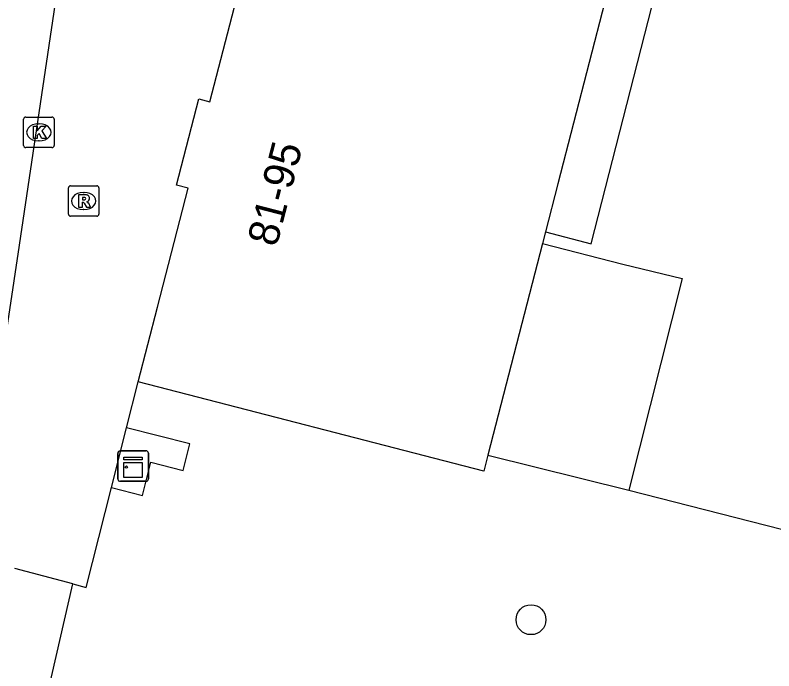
# Model space of a CAD drawing. Extents: x 163686 to 164493, y 382719 to 383870.
# Drawn here: x 164044.47 to 164069.3, y 383124 to 383145.46 of the extents above; entities that cross this region are included whole.
import ezdxf

# ---------------------------------------------------------------- set-up
doc = ezdxf.new("R2010")
doc.units = 0
for name, color, linetype in [('IMGEO_Boom', 7, 'Continuous'), ('IMGEO_Groenvoorziening', 7, 'Continuous'), ('IMGEO_Kast', 7, 'Continuous'), ('IMGEO_Kolk', 7, 'Continuous'), ('IMGEO_Pand', 7, 'Continuous'), ('IMGEO_Pand_nummerreeks', 7, 'Continuous'), ('IMGEO_Rioolput', 7, 'Continuous'), ('IMGEO_Voetpad_halfverhard', 7, 'Continuous'), ('IMGEO_Voetpad_open', 7, 'Continuous')]:
    doc.layers.add(name, color=color, linetype=linetype)

msp = doc.modelspace()

# ---------------------------------------------------------------- linework, layer by layer
at = {"layer": 'IMGEO_Boom'}
msp.add_circle((164061.351, 383125.67), 0.489, dxfattribs=at)
at = {"layer": 'IMGEO_Groenvoorziening'}
for points in [[(164061.728, 383137.981), (164064.361, 383137.31), (164066.296, 383136.835), (164064.552, 383129.914)], [(164047.617, 383129.998), (164048.636, 383129.74), (164048.91, 383130.825), (164049.966, 383130.557), (164050.186, 383131.429), (164048.111, 383131.953)], [(164059.942, 383131.053), (164064.552, 383129.914)], [(164064.552, 383129.914), (164086.033, 383124.421)]]:
    msp.add_lwpolyline(points, dxfattribs=at)
at = {"layer": 'IMGEO_Kast'}
for p, q in [((164047.826, 383130.274), (164047.826, 383131.115)), ((164047.826, 383131.115), (164047.826, 383130.274)), ((164047.901, 383131.199), (164048.742, 383131.199)), ((164048.742, 383131.199), (164047.901, 383131.199)), ((164048.826, 383131.124), (164048.826, 383130.283)), ((164048.826, 383130.283), (164048.826, 383131.124)), ((164048.751, 383130.199), (164047.91, 383130.199)), ((164047.91, 383130.199), (164048.751, 383130.199))]:
    msp.add_line(p, q, dxfattribs=at)
for points in [[(164048.021, 383130.989), (164048.621, 383130.989), (164048.621, 383130.904), (164048.021, 383130.904), (164048.021, 383130.989)], [(164048.021, 383130.814), (164048.621, 383130.814), (164048.621, 383130.325), (164048.021, 383130.325), (164048.021, 383130.814)]]:
    msp.add_lwpolyline(points, dxfattribs=at)
msp.add_circle((164048.105, 383130.663), 0.0377, dxfattribs=at)
for centre, start, end in [((164047.904, 383131.121), 92.4484, 184.2845), ((164047.904, 383131.121), 92.4484, 184.2845), ((164048.748, 383131.121), 2.4484, 94.2845), ((164048.748, 383131.121), 2.4484, 94.2845), ((164048.748, 383130.277), 272.4484, 4.2845), ((164048.748, 383130.277), 272.4484, 4.2845), ((164047.904, 383130.277), 182.4484, 274.2845), ((164047.904, 383130.277), 182.4484, 274.2845)]:
    msp.add_arc(centre, 0.0779, start, end, dxfattribs=at)
at = {"layer": 'IMGEO_Kolk'}
for p, q in [((164044.742, 383141.195), (164044.742, 383142.047)), ((164044.817, 383142.121), (164045.669, 383142.121)), ((164045.743, 383142.047), (164045.743, 383141.195)), ((164045.23, 383141.901), (164045.255, 383141.901)), ((164045.253, 383141.341), (164045.228, 383141.341)), ((164045.669, 383141.121), (164044.817, 383141.121))]:
    msp.add_line(p, q, dxfattribs=at)
for points in [[(164044.742, 383141.195), (164044.742, 383142.047)], [(164044.817, 383142.121), (164045.669, 383142.121)], [(164045.743, 383142.047), (164045.743, 383141.195)], [(164045.063, 383141.821), (164045.186, 383141.821), (164045.186, 383141.67), (164045.316, 383141.821), (164045.48, 383141.821), (164045.334, 383141.67), (164045.487, 383141.421), (164045.335, 383141.421), (164045.25, 383141.585), (164045.186, 383141.518), (164045.186, 383141.421), (164045.063, 383141.421), (164045.063, 383141.821)], [(164045.669, 383141.121), (164044.817, 383141.121)]]:
    msp.add_lwpolyline(points, dxfattribs=at)
for centre, start, end in [((164044.819, 383142.045), 91.552, 178.448), ((164044.819, 383142.045), 91.552, 178.448), ((164045.667, 383142.045), 1.552, 88.448), ((164045.667, 383142.045), 1.552, 88.448), ((164044.819, 383141.197), 181.552, 268.448), ((164044.819, 383141.197), 181.552, 268.448), ((164045.667, 383141.197), 271.552, 358.448), ((164045.667, 383141.197), 271.552, 358.448)]:
    msp.add_arc(centre, 0.0765, start, end, dxfattribs=at)
for centre, major_axis, ratio, start_param, end_param in [((164045.229, 383141.621), (-0.387, 0.002), 0.722429, 4.712389, 7.853982), ((164045.254, 383141.621), (-0.39, 0.002), 0.717154, 1.570796, 4.712389)]:
    msp.add_ellipse(centre, major_axis=major_axis, ratio=ratio, start_param=start_param, end_param=end_param, dxfattribs=at)
at = {"layer": 'IMGEO_Pand'}
for points in [[(164048.491, 383133.455), (164049.121, 383135.898), (164050.124, 383139.79), (164049.744, 383139.888), (164050.473, 383142.716), (164050.842, 383142.62), (164052.438, 383148.809)], [(164063.767, 383145.888), (164062.233, 383139.938), (164061.826, 383138.36)], [(164061.826, 383138.36), (164061.728, 383137.981)], [(164061.728, 383137.981), (164059.942, 383131.053)], [(164059.942, 383131.053), (164059.809, 383130.537), (164048.491, 383133.455)]]:
    msp.add_lwpolyline(points, dxfattribs=at)
at = {"layer": 'IMGEO_Rioolput'}
for p, q in [((164046.207, 383138.948), (164046.207, 383139.8)), ((164046.282, 383139.874), (164047.134, 383139.874)), ((164047.208, 383139.8), (164047.208, 383138.948)), ((164046.695, 383139.654), (164046.72, 383139.654)), ((164046.718, 383139.094), (164046.693, 383139.094)), ((164047.134, 383138.874), (164046.282, 383138.874))]:
    msp.add_line(p, q, dxfattribs=at)
for points in [[(164046.207, 383138.948), (164046.207, 383139.8)], [(164046.282, 383139.874), (164047.134, 383139.874)], [(164047.208, 383139.8), (164047.208, 383138.948)], [(164046.796, 383139.572), (164046.544, 383139.574), (164046.544, 383139.174)], [(164046.722, 383139.493), (164046.668, 383139.493), (164046.668, 383139.412)], [(164046.544, 383139.174), (164046.668, 383139.174), (164046.668, 383139.336), (164046.679, 383139.336)], [(164046.668, 383139.412), (164046.72, 383139.412)], [(164046.726, 383139.307), (164046.797, 383139.174), (164046.937, 383139.174), (164046.872, 383139.3)], [(164047.134, 383138.874), (164046.282, 383138.874)]]:
    msp.add_lwpolyline(points, dxfattribs=at)
for centre, radius, start, end in [((164046.284, 383139.798), 0.0765, 91.552, 178.448), ((164046.284, 383139.798), 0.0765, 91.552, 178.448), ((164047.132, 383139.798), 0.0765, 1.552, 88.448), ((164047.132, 383139.798), 0.0765, 1.552, 88.448), ((164046.728, 383139.397), 0.0964, 77.0061, 93.1865), ((164046.742, 383139.454), 0.0378, 276.6634, 79.6772), ((164046.795, 383139.462), 0.109, 350.3612, 89.416), ((164046.678, 383139.283), 0.0533, 26.0293, 88.6989), ((164046.704, 383139.601), 0.19, 274.7715, 282.9687), ((164046.793, 383139.462), 0.112, 277.5842, 350.9817), ((164046.777, 383139.247), 0.108, 29.5134, 73.7905), ((164046.284, 383138.95), 0.0765, 181.552, 268.448), ((164046.284, 383138.95), 0.0765, 181.552, 268.448), ((164047.132, 383138.95), 0.0765, 271.552, 358.448), ((164047.132, 383138.95), 0.0765, 271.552, 358.448)]:
    msp.add_arc(centre, radius, start, end, dxfattribs=at)
for centre, major_axis, ratio, start_param, end_param in [((164046.694, 383139.374), (-0.387, 0.002), 0.722429, 4.712389, 7.853982), ((164046.719, 383139.374), (-0.39, 0.002), 0.717154, 1.570796, 4.712389)]:
    msp.add_ellipse(centre, major_axis=major_axis, ratio=ratio, start_param=start_param, end_param=end_param, dxfattribs=at)
at = {"layer": 'IMGEO_Voetpad_halfverhard'}
msp.add_lwpolyline([(164045.512, 383122.377), (164045.537, 383123.279), (164046.355, 383126.842)], dxfattribs=at)
at = {"layer": 'IMGEO_Voetpad_open'}
for points in [[(164033.321, 383156.926), (164048.093, 383161.745), (164047.39, 383156.736), (164044.6, 383137.924), (164043.063, 383127.721)], [(164061.826, 383138.36), (164063.321, 383137.974), (164067.292, 383153.494)], [(164048.111, 383131.953), (164048.491, 383133.455)], [(164047.617, 383129.998), (164048.111, 383131.953)], [(164046.355, 383126.842), (164046.79, 383126.726), (164047.617, 383129.998)], [(164046.355, 383126.842), (164044.455, 383127.349)]]:
    msp.add_lwpolyline(points, dxfattribs=at)

# ---------------------------------------------------------------- texts
at = {"layer": 'IMGEO_Pand_nummerreeks'}
msp.add_text('81-95', height=1, rotation=75.4815, dxfattribs=at).set_placement((164053.021, 383137.842))

doc.saveas('drawing.dxf')
